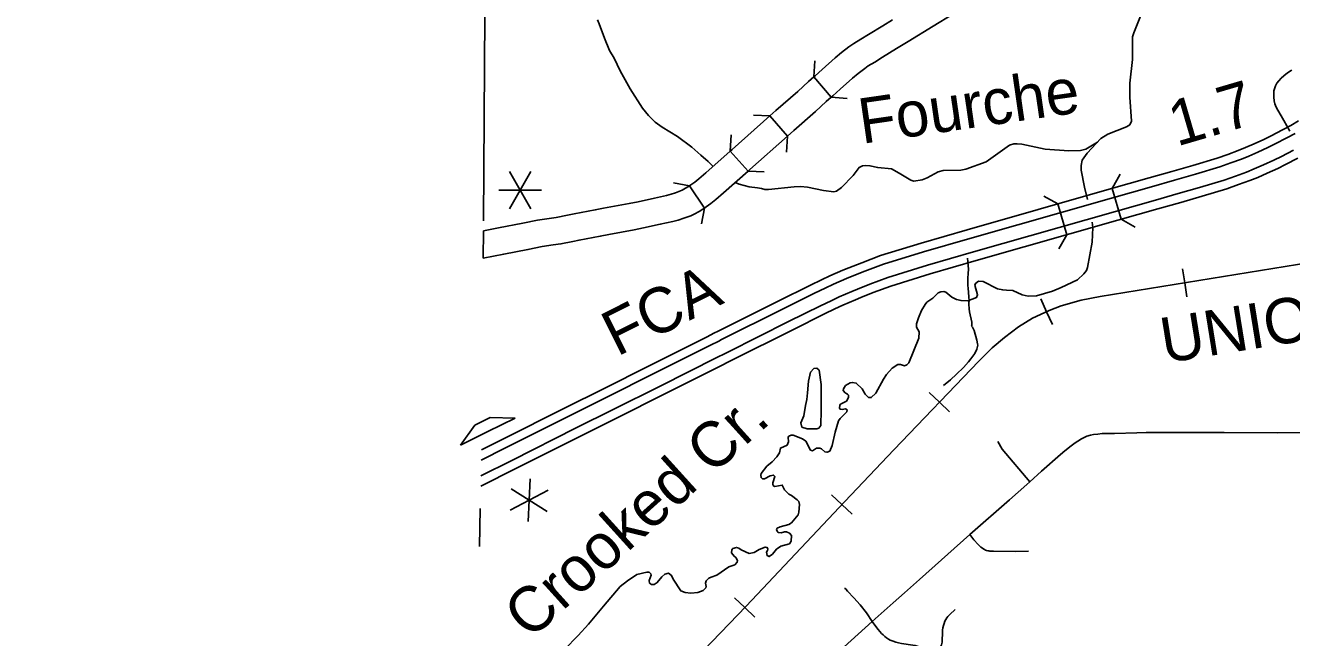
# Model space of a CAD drawing. Extents: x -19 to 366, y -4 to 359.
# Drawn here: x 144.78 to 147.018, y 183.524 to 184.607 of the extents above; entities that cross this region are included whole.
import ezdxf

# ---------------------------------------------------------------- set-up
doc = ezdxf.new("R2010")
doc.units = 0
for name, color, linetype in [('3', 7, 'Continuous'), ('R_Alt Surface', 7, 'Continuous'), ('R_Contour Annot', 7, 'Continuous'), ('R_Exist Surface Annot', 7, 'Continuous'), ('R_No Plot', 7, 'Continuous'), ('R_Striping', 7, 'Continuous'), ('R_Survey Control', 7, 'Continuous'), ('R_Temp Easement', 7, 'Continuous'), ('R_Vert Alg', 7, 'Continuous'), ('R_Water', 7, 'Continuous'), ('R_Water Annot', 7, 'Continuous'), ('R_Xsect Slope', 7, 'Continuous'), ('Sheet Fence', 7, 'Continuous'), ('T_Vehicle Path Lt Minor', 7, 'Continuous')]:
    doc.layers.add(name, color=color, linetype=linetype)

msp = doc.modelspace()

# ---------------------------------------------------------------- linework, layer by layer
at = {"layer": '3'}
msp.add_lwpolyline([(147.0149, 184.4198), (147.0042, 184.4386), (146.9994, 184.4468), (146.9935, 184.4568), (146.9906, 184.4622), (146.9882, 184.4683), (146.987, 184.4731), (146.9863, 184.48), (146.9863, 184.4856), (146.9867, 184.4908), (146.9883, 184.4963), (146.9896, 184.5), (146.992, 184.5043), (146.9953, 184.5086), (146.9996, 184.5133), (147.004, 184.5174), (147.0075, 184.5206), (147.0101, 184.5224), (147.0157, 184.5262), (147.0186, 184.5277)], dxfattribs=at)
at = {"layer": 'R_Alt Surface'}
for points in [[(145.5987, 185.5301), (145.5967, 184.8903), (145.5967, 184.8684), (145.5921, 184.6251), (145.5895, 184.2615)], [(145.5838, 183.7527), (145.5825, 183.6857)]]:
    msp.add_lwpolyline(points, dxfattribs=at)
at = {"layer": 'R_Contour Annot'}
for p, q in [((146.2951, 184.6062), (146.3125, 184.6168)), ((146.3371, 184.5763), (146.3198, 184.5657)), ((146.2042, 184.4797), (146.1732, 184.5155)), ((146.1269, 184.4112), (146.0954, 184.4466)), ((146.0257, 184.3846), (146.0572, 184.3493)), ((146.0572, 184.3493), (146.0572, 184.3493)), ((145.9535, 184.323), (145.98, 184.2837)), ((145.589, 184.1951), (145.5894, 184.2435))]:
    msp.add_line(p, q, dxfattribs=at)
for points in [[(146.5644, 184.7234), (146.5623, 184.7206), (146.555, 184.7129), (146.5465, 184.7055), (146.5343, 184.6973), (146.52, 184.6884), (146.5084, 184.6814), (146.4737, 184.6603), (146.4598, 184.6515), (146.4456, 184.6428), (146.4327, 184.6352), (146.4191, 184.6267), (146.3845, 184.6056), (146.3399, 184.578), (146.3371, 184.5763)], [(146.1732, 184.5155), (146.1756, 184.5175), (146.1882, 184.529), (146.211, 184.5494), (146.2223, 184.5587), (146.2353, 184.5689), (146.244, 184.5748), (146.2564, 184.5823), (146.2698, 184.5907), (146.2951, 184.6062)], [(146.3198, 184.5657), (146.2948, 184.5505), (146.2813, 184.5419), (146.2696, 184.535), (146.2633, 184.5306), (146.2519, 184.5218), (146.2419, 184.5135), (146.2199, 184.4939), (146.2071, 184.4822), (146.2042, 184.4797)], [(146.1732, 184.5155), (146.1638, 184.5074), (146.1449, 184.49), (146.1065, 184.4565), (146.0954, 184.4466)], [(146.2042, 184.4797), (146.1953, 184.472), (146.1764, 184.4547), (146.1378, 184.421), (146.1269, 184.4112)], [(146.0954, 184.4466), (146.0289, 184.3875), (146.0257, 184.3846)], [(146.0572, 184.3493), (146.0604, 184.3521), (146.1269, 184.4112)], [(146.0257, 184.3846), (145.9826, 184.3462), (145.9702, 184.3355), (145.9628, 184.3296), (145.956, 184.3247), (145.9535, 184.323)], [(146.0572, 184.3493), (146.0138, 184.3106), (146.0004, 184.2991), (145.9915, 184.292), (145.9833, 184.286), (145.98, 184.2837)], [(145.847, 184.2921), (145.8627, 184.2951), (145.8916, 184.3014), (145.9131, 184.3063), (145.921, 184.3083), (145.9286, 184.3106), (145.9376, 184.314), (145.9406, 184.3154), (145.9467, 184.3188), (145.9519, 184.3219), (145.9535, 184.323)], [(145.7379, 184.2712), (145.7496, 184.2736), (145.7869, 184.2805), (145.8018, 184.2835), (145.847, 184.2921)], [(145.7058, 184.2654), (145.7182, 184.2673), (145.7379, 184.2712)], [(145.98, 184.2837), (145.9774, 184.282), (145.9705, 184.2778), (145.9621, 184.2731), (145.9557, 184.2702), (145.9438, 184.2658), (145.9338, 184.2627), (145.9241, 184.2603), (145.9019, 184.2552), (145.8721, 184.2487), (145.8558, 184.2456)], [(145.5894, 184.2435), (145.6161, 184.249), (145.6588, 184.257), (145.6851, 184.2623), (145.7058, 184.2654)], [(145.8558, 184.2456), (145.811, 184.2371), (145.796, 184.234), (145.7586, 184.2271), (145.7472, 184.2248)], [(145.7472, 184.2248), (145.7264, 184.2206), (145.7128, 184.2186)], [(145.7128, 184.2186), (145.6933, 184.2157), (145.6679, 184.2105), (145.6252, 184.2025), (145.589, 184.1951)]]:
    msp.add_lwpolyline(points, dxfattribs=at)
at = {"layer": 'R_Exist Surface Annot'}
for points in [[(147.0304, 184.4381), (147.0164, 184.4298), (147.0021, 184.422), (146.9819, 184.4115), (146.9691, 184.4053), (146.9518, 184.3974), (146.9362, 184.3906), (146.9234, 184.3855), (146.9051, 184.3787), (146.8861, 184.3722), (146.8436, 184.3593), (146.8063, 184.3485), (146.7661, 184.337), (146.6955, 184.3171), (146.4447, 184.2455), (146.3629, 184.222), (146.2914, 184.1998), (146.2581, 184.1873), (146.2351, 184.1783), (146.2246, 184.1739), (146.2016, 184.1638), (146.1867, 184.1569), (146.1674, 184.1478), (146.1106, 184.1195), (146.0031, 184.0656), (145.998, 184.063)], [(146.0053, 184.0487), (146.0104, 184.0513), (146.1178, 184.1051), (146.1745, 184.1333), (146.1935, 184.1424), (146.2082, 184.1491), (146.2309, 184.1591), (146.2412, 184.1634), (146.2638, 184.1723), (146.2966, 184.1845), (146.3675, 184.2066), (146.4492, 184.23), (146.6998, 184.3016), (146.7705, 184.3215), (146.8108, 184.3331), (146.8482, 184.3439), (146.8911, 184.3569), (146.9105, 184.3635), (146.9291, 184.3704), (146.9424, 184.3757), (146.9584, 184.3827), (146.976, 184.3908), (146.9891, 184.3971), (147.0096, 184.4078), (147.0244, 184.4158)], [(147.0212, 184.3861), (147.0002, 184.3751), (146.9865, 184.3685), (146.9684, 184.3602), (146.9519, 184.353), (146.938, 184.3475), (146.9188, 184.3403), (146.8986, 184.3334), (146.8552, 184.3203), (146.8176, 184.3094), (146.7772, 184.2978), (146.7066, 184.278), (146.4559, 184.2063), (146.3745, 184.183), (146.3045, 184.1612), (146.2726, 184.1493), (146.2504, 184.1406), (146.2407, 184.1365), (146.2183, 184.1267), (146.204, 184.1201), (146.1852, 184.1112), (146.1288, 184.0831), (146.0215, 184.0293), (146.0164, 184.0267)], [(146.0237, 184.0124), (146.0287, 184.0149), (146.136, 184.0687), (146.1923, 184.0967), (146.2108, 184.1055), (146.2249, 184.112), (146.247, 184.1217), (146.2565, 184.1257), (146.2784, 184.1343), (146.3097, 184.146), (146.3791, 184.1676), (146.4604, 184.1909), (146.711, 184.2625), (146.7816, 184.2823), (146.8221, 184.2939), (146.8597, 184.3048), (146.9035, 184.3181), (146.9242, 184.3252), (146.9438, 184.3324), (146.9581, 184.3381), (146.975, 184.3455), (146.9934, 184.3539), (147.0074, 184.3608), (147.0287, 184.3719)], [(145.5856, 183.8385), (145.6285, 183.8599), (145.7425, 183.9171), (145.8077, 183.9495), (145.8907, 183.9913), (145.9909, 184.0414), (146.0053, 184.0487)], [(145.998, 184.063), (145.9837, 184.0557), (145.8835, 184.0057), (145.8005, 183.9639), (145.7353, 183.9315), (145.6213, 183.8743), (145.5859, 183.8567)], [(146.0164, 184.0267), (146.002, 184.0194), (145.9017, 183.9693), (145.8187, 183.9275), (145.7535, 183.8951), (145.6396, 183.8379), (145.585, 183.8107)], [(145.5846, 183.7925), (145.6468, 183.8235), (145.7607, 183.8806), (145.8259, 183.9131), (145.9089, 183.9549), (146.0092, 184.005), (146.0237, 184.0124)]]:
    msp.add_lwpolyline(points, dxfattribs=at)
at = {"layer": 'R_Striping'}
for points in [[(146.446, 184.1425), (146.4458, 184.1469), (146.4458, 184.1554), (146.4458, 184.1599), (146.4462, 184.1682), (146.4467, 184.1757), (146.4464, 184.1823), (146.4456, 184.1893), (146.4448, 184.1951)], [(146.4523, 184.0752), (146.4526, 184.076), (146.4528, 184.0781), (146.4524, 184.0824), (146.4487, 184.1002), (146.448, 184.106), (146.4475, 184.1137), (146.4475, 184.1183), (146.4477, 184.1201), (146.4475, 184.1271), (146.446, 184.1425)], [(147.0462, 183.887), (146.9922, 183.8868), (146.8986, 183.887), (146.8621, 183.887), (146.8333, 183.8873), (146.8067, 183.887), (146.7611, 183.887), (146.7446, 183.8867), (146.7048, 183.8856), (146.6909, 183.8854), (146.6832, 183.8851), (146.6753, 183.8843), (146.6678, 183.8834), (146.6622, 183.8823), (146.6561, 183.8804), (146.6513, 183.8785), (146.6465, 183.876), (146.64, 183.8721)], [(146.5553, 183.8002), (146.5062, 183.8577), (146.4987, 183.8711)], [(146.64, 183.8721), (146.6352, 183.8688), (146.6283, 183.8637), (146.6171, 183.855), (146.6095, 183.8483), (146.5761, 183.8186)], [(146.5761, 183.8186), (146.5553, 183.8002)], [(146.5553, 183.8002), (146.5497, 183.7951), (146.5192, 183.7681), (146.4491, 183.7067)], [(146.4491, 183.7067), (146.3602, 183.6271), (146.3337, 183.6035), (146.3137, 183.5861), (146.2767, 183.5533)], [(146.5531, 183.6772), (146.5304, 183.677), (146.4907, 183.6773), (146.4846, 183.6775), (146.4827, 183.6777), (146.4807, 183.678), (146.4788, 183.6786), (146.4769, 183.6793), (146.4752, 183.6803), (146.4686, 183.6847), (146.4639, 183.6892), (146.4563, 183.6975), (146.4491, 183.7067)], [(146.2767, 183.5533), (146.2664, 183.5683), (146.2554, 183.5823), (146.2442, 183.5949), (146.2331, 183.6068), (146.2307, 183.6096), (146.2297, 183.6108), (146.2289, 183.6112), (146.2278, 183.6116)], [(146.4231, 183.5745), (146.4136, 183.5653), (146.4105, 183.5619), (146.4085, 183.5593), (146.4068, 183.5565), (146.4052, 183.5536), (146.4037, 183.5498), (146.4024, 183.5459), (146.4013, 183.5419), (146.4009, 183.5375), (146.4006, 183.5331), (146.4003, 183.5193), (146.4001, 183.5168), (146.3996, 183.5144), (146.3989, 183.512), (146.398, 183.5097), (146.3967, 183.5071), (146.3951, 183.5046), (146.3934, 183.5022), (146.3854, 183.4928)], [(146.2767, 183.5533), (146.2391, 183.5197), (146.2086, 183.4915)], [(146.2767, 183.5533), (146.2811, 183.5463), (146.287, 183.5391), (146.2931, 183.532), (146.2959, 183.5293), (146.2988, 183.5267), (146.302, 183.5243), (146.3052, 183.5221), (146.3086, 183.5201), (146.3134, 183.5183), (146.3183, 183.5166), (146.3233, 183.5151), (146.3284, 183.5139), (146.3484, 183.5112), (146.3524, 183.5104), (146.3562, 183.5093), (146.3601, 183.5081), (146.3638, 183.5066), (146.3674, 183.5048), (146.3757, 183.4996), (146.3854, 183.4928)]]:
    msp.add_lwpolyline(points, dxfattribs=at)
at = {"layer": 'R_Survey Control'}
msp.add_lwpolyline([(146.4523, 184.0752), (146.4539, 184.0732), (146.4568, 184.0673), (146.4618, 184.0504), (146.4629, 184.0438), (146.463, 184.0414), (146.4614, 184.0347), (146.458, 184.0267), (146.4511, 184.0174), (146.4468, 184.0118), (146.438, 184.0018), (146.4257, 183.99), (146.4151, 183.9805), (146.4027, 183.9704)], dxfattribs=at)
at = {"layer": 'R_Temp Easement'}
for points in [[(146.752, 184.6261), (146.7427, 184.6023), (146.7388, 184.5934)], [(145.994, 184.3582), (145.9868, 184.366), (145.9738, 184.3772), (145.9578, 184.3915), (145.9322, 184.4104), (145.9052, 184.4269), (145.8927, 184.4356), (145.8812, 184.4472), (145.8704, 184.4604), (145.8485, 184.4946), (145.8313, 184.5262), (145.8204, 184.5486), (145.8124, 184.5626), (145.8031, 184.5843), (145.7941, 184.6097), (145.7912, 184.6165)], [(146.7388, 184.5934), (146.7367, 184.5862), (146.7366, 184.5463), (146.7322, 184.5043), (146.7321, 184.4797), (146.7352, 184.4375), (146.732, 184.4312), (146.7263, 184.4272), (146.6933, 184.4144), (146.6806, 184.4068), (146.6564, 184.3811), (146.6479, 184.3682), (146.6457, 184.3589), (146.6459, 184.3507), (146.652, 184.3207), (146.6571, 184.2989)], [(146.6746, 184.4005), (146.6543, 184.388), (146.6448, 184.3857), (146.624, 184.3849), (146.5824, 184.3882), (146.541, 184.3966), (146.533, 184.3976), (146.5271, 184.3972), (146.5192, 184.3949), (146.4779, 184.3653), (146.4423, 184.3525), (146.4331, 184.351), (146.4018, 184.3504), (146.3933, 184.3481), (146.3736, 184.337), (146.3649, 184.334), (146.3501, 184.3314), (146.3446, 184.333), (146.3244, 184.3453), (146.3104, 184.3532), (146.2864, 184.3554), (146.2724, 184.3586), (146.264, 184.359), (146.2595, 184.3582), (146.2534, 184.3553), (146.2432, 184.3411), (146.2226, 184.32), (146.2137, 184.3135), (146.2086, 184.3123), (146.1905, 184.3148), (146.1624, 184.3206), (146.1499, 184.3217), (146.1385, 184.3215), (146.0934, 184.3166), (146.0867, 184.3168), (146.081, 184.3187), (146.0736, 184.3196), (146.0593, 184.3214), (146.0415, 184.3259), (146.0345, 184.3293)], [(146.6653, 184.2587), (146.6663, 184.2494), (146.6654, 184.2234), (146.6573, 184.1789), (146.6555, 184.1736), (146.6505, 184.1673), (146.6392, 184.1569), (146.6104, 184.1433), (146.5952, 184.1372), (146.567, 184.1288), (146.5522, 184.1282), (146.5419, 184.1304), (146.525, 184.138), (146.514, 184.1387), (146.5072, 184.1391), (146.4978, 184.141), (146.4726, 184.1542), (146.4646, 184.1546), (146.4589, 184.1506), (146.458, 184.1473), (146.4628, 184.1306), (146.4611, 184.1259), (146.4459, 184.1201), (146.4338, 184.1203), (146.4256, 184.122), (146.4174, 184.1265), (146.407, 184.1351), (146.4032, 184.1362), (146.398, 184.1358), (146.3933, 184.1341), (146.3835, 184.1246), (146.3734, 184.1175)], [(146.3734, 184.1175), (146.3702, 184.1135), (146.3638, 184.1025), (146.3587, 184.0896), (146.3547, 184.0791), (146.3551, 184.0734), (146.3595, 184.0651), (146.3588, 184.0541), (146.3411, 184.01), (146.338, 184.0065), (146.3339, 184.005), (146.3268, 184.0073), (146.3221, 184.0075), (146.3117, 184.0008), (146.302, 183.9894), (146.2966, 183.9812), (146.283, 183.9569), (146.2748, 183.9489), (146.2703, 183.9489), (146.2644, 183.9551), (146.2586, 183.9644), (146.2484, 183.9746), (146.2415, 183.9756), (146.2377, 183.9748), (146.2296, 183.97), (146.2256, 183.9641), (146.2253, 183.9615), (146.2289, 183.9571), (146.2329, 183.9549), (146.2346, 183.953), (146.2346, 183.9488), (146.2312, 183.9427), (146.2208, 183.9374), (146.2191, 183.9356), (146.2187, 183.9303), (146.22, 183.9282), (146.2234, 183.9279), (146.2293, 183.9288), (146.2322, 183.9269), (146.2316, 183.9235), (146.2199, 183.9119), (146.2172, 183.9077), (146.2114, 183.888), (146.2058, 183.8644), (146.2016, 183.8542), (146.1967, 183.8521), (146.1929, 183.8532), (146.1872, 183.8581), (146.1842, 183.8596), (146.1783, 183.8592), (146.1709, 183.855), (146.1678, 183.856), (146.1591, 183.8717), (146.1532, 183.8757)], [(146.1587, 183.9351), (146.161, 183.9456), (146.1623, 183.9574), (146.1641, 183.9781), (146.1677, 183.994), (146.1735, 184.0001), (146.1787, 184.0007), (146.183, 183.9973), (146.1861, 183.9722), (146.1861, 183.9268)], [(146.1861, 183.9268), (146.1857, 183.8997), (146.1822, 183.8948), (146.1789, 183.8937), (146.1618, 183.8937), (146.1522, 183.8967), (146.1506, 183.904), (146.1555, 183.9166), (146.1587, 183.9351)], [(146.1532, 183.8757), (146.137, 183.8825), (146.1334, 183.8827), (146.1291, 183.8804), (146.1279, 183.8789), (146.1285, 183.8705), (146.1261, 183.865), (146.1143, 183.8596), (146.1128, 183.8509), (146.1081, 183.8439), (146.0998, 183.8351), (146.0905, 183.8275), (146.0803, 183.8146), (146.0797, 183.8117), (146.0803, 183.8075), (146.0824, 183.8053), (146.086, 183.8053), (146.096, 183.8108), (146.1023, 183.812), (146.1046, 183.8093), (146.101, 183.7983), (146.1008, 183.7953), (146.102, 183.7928), (146.1044, 183.7917), (146.1177, 183.7943), (146.1215, 183.786), (146.1293, 183.7782), (146.1339, 183.7758), (146.1438, 183.7684), (146.1466, 183.765), (146.148, 183.7597), (146.1471, 183.7466), (146.1459, 183.7416), (146.134, 183.7275), (146.1293, 183.7245), (146.1136, 183.7205), (146.1088, 183.718), (146.1077, 183.7157), (146.1086, 183.7125), (146.1104, 183.7104), (146.1159, 183.71), (146.1217, 183.7118), (146.1252, 183.7118), (146.1303, 183.7089), (146.1337, 183.7048), (146.1335, 183.6953), (146.1301, 183.6901), (146.1148, 183.6861), (146.1076, 183.6812), (146.1002, 183.672), (146.0943, 183.6678), (146.0907, 183.6697), (146.0896, 183.6758), (146.0916, 183.6788), (146.0918, 183.6811)], [(146.0918, 183.6811), (146.0909, 183.684), (146.0875, 183.6847), (146.0765, 183.6803), (146.0681, 183.6748), (146.059, 183.6731), (146.0452, 183.6797), (146.0406, 183.6829), (146.037, 183.684), (146.0303, 183.6821), (146.0283, 183.6796), (146.0281, 183.6747), (146.0323, 183.6683), (146.0353, 183.6664), (146.0382, 183.6611), (146.038, 183.658), (146.0335, 183.6531), (146.0234, 183.6494), (146.0022, 183.6352), (145.992, 183.6317), (145.9878, 183.6294), (145.9832, 183.6249), (145.9821, 183.6209), (145.9829, 183.6148), (145.9823, 183.6125), (145.9776, 183.6079), (145.9685, 183.6045), (145.9558, 183.6033), (145.9459, 183.6041), (145.9383, 183.6075), (145.925, 183.6278), (145.9219, 183.6346), (145.9164, 183.6382), (145.9102, 183.6365), (145.9049, 183.6321), (145.8965, 183.6218), (145.8912, 183.6186), (145.8865, 183.6184), (145.8831, 183.621), (145.8823, 183.6256), (145.8861, 183.6351), (145.8855, 183.6372), (145.8826, 183.6402), (145.8781, 183.64), (145.8604, 183.6362), (145.8441, 183.6251), (145.8313, 183.6148), (145.8016, 183.5802), (145.7749, 183.5484), (145.7566, 183.5282)], [(145.7569, 183.5286), (145.7326, 183.5034), (145.7193, 183.4848), (145.7093, 183.4751), (145.6827, 183.4546), (145.6609, 183.4392), (145.6551, 183.4346), (145.6475, 183.4307), (145.6436, 183.4299), (145.6294, 183.4206), (145.6207, 183.4142), (145.6141, 183.4031), (145.6134, 183.3994)]]:
    msp.add_lwpolyline(points, dxfattribs=at)
at = {"layer": 'R_Vert Alg'}
for points in [[(146.1732, 184.5155), (146.1753, 184.5438)], [(146.2325, 184.4776), (146.2042, 184.4797)], [(146.067, 184.4483), (146.0954, 184.4466)], [(146.0257, 184.3846), (146.0274, 184.413)], [(146.1269, 184.4112), (146.1252, 184.3829)], [(146.0856, 184.3476), (146.0572, 184.3493)], [(145.9256, 184.3284), (145.9535, 184.323)], [(145.98, 184.2837), (145.9746, 184.2559)]]:
    msp.add_lwpolyline(points, dxfattribs=at)
at = {"layer": 'R_Water'}
for p, q in [((146.701, 184.3187), (146.7149, 184.3435)), ((146.701, 184.3187), (146.7164, 184.264)), ((146.6048, 184.2912), (146.58, 184.305)), ((146.6204, 184.2366), (146.6048, 184.2912)), ((146.7164, 184.264), (146.7412, 184.2501)), ((146.6204, 184.2366), (146.6066, 184.2118))]:
    msp.add_line(p, q, dxfattribs=at)
at = {"layer": 'R_Water Annot'}
for p, q in [((146.8289, 184.1519), (146.8249, 184.1765)), ((146.8289, 184.1519), (146.8329, 184.1272)), ((146.5849, 184.1006), (146.5745, 184.1233)), ((146.5849, 184.1006), (146.5953, 184.0778)), ((146.3954, 183.9406), (146.3773, 183.9579)), ((146.3954, 183.9406), (146.4135, 183.9234)), ((146.223, 183.7596), (146.2048, 183.7768)), ((146.223, 183.7596), (146.2412, 183.7425)), ((146.0514, 183.5778), (146.0334, 183.5951)), ((146.0514, 183.5778), (146.0694, 183.5605))]:
    msp.add_line(p, q, dxfattribs=at)
msp.add_lwpolyline([(147.0501, 184.1876), (146.6796, 184.1277), (146.646, 184.1213), (146.6103, 184.1109), (146.5891, 184.1025), (146.5599, 184.0891), (146.5351, 184.0738), (146.5104, 184.055), (146.4886, 184.0366), (146.4649, 184.0134), (146.315, 183.8565), (146.2284, 183.7654), (146.0538, 183.5803), (145.797, 183.313)], dxfattribs=at)
msp.add_lwpolyline([(147.0501, 184.1876), (146.6796, 184.1277), (146.646, 184.1213), (146.6103, 184.1109), (146.5891, 184.1025), (146.5599, 184.0891), (146.5351, 184.0738), (146.5104, 184.055), (146.4886, 184.0366), (146.4649, 184.0134), (146.315, 183.8565), (146.2284, 183.7654), (146.0538, 183.5803), (145.797, 183.313)], dxfattribs=at)
at = {"layer": 'R_Xsect Slope'}
for p, q in [((145.6015, 183.9137), (145.5741, 183.9001)), ((145.5969, 183.8886), (145.6453, 183.9127)), ((145.6453, 183.9127), (145.6015, 183.9137)), ((145.5741, 183.9001), (145.5486, 183.8645)), ((145.5486, 183.8645), (145.5969, 183.8886))]:
    msp.add_line(p, q, dxfattribs=at)
at = {"layer": 'Sheet Fence'}
for points in [[(154.1159, 1.8709), (153.9063, 10.4874), (153.696, 19.1041), (153.485, 27.7209), (153.2733, 36.3378), (153.0608, 44.9549), (152.8476, 53.5721), (152.6337, 62.1894), (152.419, 70.8069), (152.2036, 79.4245), (151.9875, 88.0422), (151.7707, 96.6601), (151.5531, 105.2782), (151.3348, 113.8963), (151.1158, 122.5147), (150.8961, 131.1331), (150.6757, 139.7517), (150.4545, 148.3704), (150.2326, 156.9893), (150.0101, 165.6083), (149.7867, 174.2275), (149.5627, 182.8468), (149.338, 191.4662), (149.1125, 200.0858), (148.8864, 208.7055), (148.6595, 217.3254), (148.4319, 225.9454), (148.2037, 234.5655), (147.9747, 243.1858), (147.745, 251.8063), (147.5146, 260.4269), (147.2835, 269.0476), (147.0517, 277.6685), (146.8191, 286.2895), (146.5859, 294.9106), (146.352, 303.5319), (146.1174, 312.1534), (145.8821, 320.775), (145.6461, 329.3967), (145.4094, 338.0186), (145.172, 346.6406)], [(146.7783, 1.697), (146.5788, 10.3131), (146.3785, 18.9294), (146.1776, 27.5458), (145.9759, 36.1624), (145.7736, 44.7791), (145.5705, 53.396), (145.3668, 62.013), (145.1624, 70.6301), (144.9572, 79.2474), (144.7514, 87.8648), (144.5449, 96.4823), (144.3377, 105.1), (144.1299, 113.7179), (143.9213, 122.3359), (143.712, 130.954), (143.5021, 139.5723), (143.2915, 148.1907), (143.0802, 156.8092), (142.8682, 165.4279), (142.6555, 174.0468), (142.4422, 182.6658), (142.2282, 191.2849), (142.0135, 199.9042), (141.7981, 208.5236), (141.582, 217.1432), (141.3653, 225.7629), (141.1479, 234.3828), (140.9298, 243.0028), (140.711, 251.623), (140.4916, 260.2433), (140.2715, 268.8638), (140.0508, 277.4844), (139.8293, 286.1051), (139.6072, 294.726), (139.3845, 303.3471), (139.161, 311.9683), (138.937, 320.5896), (138.7122, 329.2111), (138.4868, 337.8328), (138.2607, 346.4546)], [(0, 180.8999), (7.1228, 180.9044), (14.2457, 180.9176), (21.3685, 180.9397), (28.4912, 180.9706), (35.614, 181.0103), (42.7366, 181.0589), (49.8592, 181.1163), (56.9818, 181.1825), (64.1042, 181.2575), (71.2266, 181.3414), (78.3488, 181.4341), (85.4709, 181.5357), (92.5929, 181.646), (99.7147, 181.7652), (106.8364, 181.8933), (113.9579, 182.0301), (121.0793, 182.1758), (128.2005, 182.3303), (135.3214, 182.4936), (142.4422, 182.6658), (149.5627, 182.8468), (156.683, 183.0366), (163.8031, 183.2352), (170.9229, 183.4427), (178.0425, 183.659), (185.1617, 183.8841), (192.2807, 184.1181), (199.3994, 184.3608), (206.5178, 184.6124), (213.6359, 184.8728), (220.7537, 185.1421), (227.8711, 185.4201), (234.9881, 185.707), (242.1048, 186.0027), (249.2212, 186.3073), (256.3371, 186.6206), (263.4526, 186.9428), (270.5678, 187.2738), (277.6825, 187.6136), (284.7968, 187.9622), (291.9107, 188.3197), (299.0241, 188.6859), (306.1371, 189.061), (313.2495, 189.4449), (320.3615, 189.8377), (327.4731, 190.2392), (334.5841, 190.6495), (341.6946, 191.0687)]]:
    msp.add_spline(points, degree=3, dxfattribs=at)
at = {"layer": 'T_Vehicle Path Lt Minor'}
for p, q in [((145.6732, 184.3483), (145.6354, 184.2827)), ((145.6354, 184.3483), (145.6732, 184.2827)), ((145.6164, 184.3155), (145.6922, 184.3155)), ((145.6717, 183.8054), (145.6687, 183.7297)), ((145.7037, 183.7852), (145.6367, 183.7499)), ((145.6382, 183.7877), (145.7023, 183.7473))]:
    msp.add_line(p, q, dxfattribs=at)

# ---------------------------------------------------------------- texts
at = {"layer": 'R_No Plot'}
msp.add_text('FCA', height=0.08, rotation=26.6243, dxfattribs=at).set_placement((145.8257, 184.0206))
at = {"layer": 'R_Temp Easement'}
for s, rotation, p in [('Fourche', 8.2486, (146.2585, 184.3972)), ('Crooked Cr.', 42.124, (145.6718, 183.5191))]:
    msp.add_text(s, height=0.08, rotation=rotation, dxfattribs=at).set_placement(p)
at = {"layer": 'R_Water Annot'}
msp.add_text('UNION', height=0.08, rotation=9.1719, dxfattribs=at).set_placement((146.793, 184.0094))
at = {"layer": 'T_Vehicle Path Lt Minor'}
msp.add_text('1.7', height=0.08, rotation=16.3234, dxfattribs=at).set_placement((146.8151, 184.3924))

doc.saveas('drawing.dxf')
